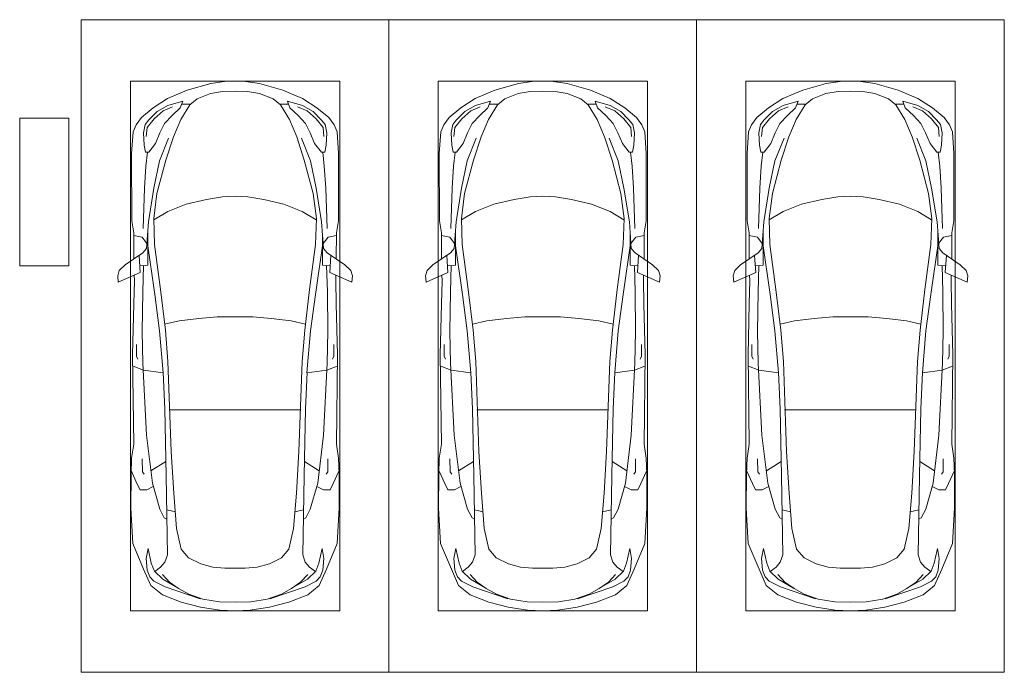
# Model space of a CAD drawing. Header units: millimetres. Extents: x -32229 to 291619, y -13689 to 125138.
# Tile 437 of 565: x 65135 to 73135, y 104350 to 109650. Entities that reach past the tile are written whole.
import ezdxf

# ---------------------------------------------------------------- set-up
doc = ezdxf.new("R2010")
doc.units = ezdxf.units.MM
for name, color, linetype, lineweight in [('A-DETL-GENF-OTLN', 7, 'Continuous', 18), ('C-PRKG-____-OTLN', 7, 'Continuous', 18), ('S-COLS-____-MCUT', 7, 'Continuous', 40)]:
    doc.layers.add(name, color=color, linetype=linetype, lineweight=lineweight)

# ---------------------------------------------------------------- blocks, each defined once
blk = doc.blocks.new('АР_Машиноместо - 5300x2500_С-V37--02 ЭМ')
at = {"layer": 'A-DETL-GENF-OTLN', "color": 253, "lineweight": 13, "true_color": 0xaaaaaa}
for p, q in [((1052.6, -517.5), (861.8, -571.6)), ((1165.1, -503.1), (1052.6, -517.5)), ((1250, -500), (1165.1, -503.1)), ((1250, -500), (1334.9, -503.1)), ((1334.9, -503.1), (1447.4, -517.5)), ((1447.4, -517.5), (1638.2, -571.6)), ((861.8, -571.6), (701.8, -640.4)), ((1050.7, -599.4), (941.4, -642.2)), ((1148.8, -583), (1050.7, -599.4)), ((1250, -581.6), (1148.8, -583)), ((1250, -581.6), (1351.2, -583)), ((1351.2, -583), (1449.3, -599.4)), ((1449.3, -599.4), (1558.6, -642.2)), ((1638.2, -571.6), (1798.2, -640.4)), ((584.4, -714.6), (489, -795.6)), ((701.8, -640.4), (584.4, -714.6)), ((703.5, -696.4), (616.5, -746.4)), ((824.6, -660.9), (703.5, -696.4)), ((737.5, -778.3), (804.5, -715.7)), ((804.5, -715.7), (824.6, -660.9)), ((881.5, -691.6), (809.1, -809.4)), ((888.4, -685.9), (815.2, -686.6)), ((941.4, -642.2), (881.5, -691.6)), ((1558.6, -642.2), (1618.5, -691.6)), ((1611.6, -685.9), (1684.8, -686.6)), ((1618.5, -691.6), (1690.9, -809.4)), ((1695.5, -715.7), (1675.4, -660.9)), ((1675.4, -660.9), (1796.5, -696.4)), ((1762.5, -778.3), (1695.5, -715.7)), ((1796.5, -696.4), (1883.5, -746.4)), ((1798.2, -640.4), (1915.6, -714.6)), ((1915.6, -714.6), (2011, -795.6)), ((489, -795.6), (445.9, -853.1)), ((616.5, -746.4), (550, -812.3)), ((677.4, -843.7), (737.5, -778.3)), ((1822.6, -843.7), (1762.5, -778.3)), ((1883.5, -746.4), (1950, -812.3)), ((2011, -795.6), (2054.1, -853.1)), ((445.9, -853.1), (420.9, -910.7)), ((519.1, -851.5), (505.7, -920)), ((550, -812.3), (519.1, -851.5)), ((639.1, -920), (677.4, -843.7)), ((809.1, -809.4), (749.2, -950.3)), ((1690.9, -809.4), (1750.8, -950.3)), ((1860.9, -920), (1822.6, -843.7)), ((1950, -812.3), (1980.9, -851.5)), ((1980.9, -851.5), (1994.3, -920)), ((2054.1, -853.1), (2079.1, -910.7)), ((420.9, -910.7), (409.5, -1087)), ((505.7, -920), (510.2, -1018.7)), ((603.4, -1004.8), (639.1, -920)), ((749.2, -950.3), (687.4, -1141)), ((1750.8, -950.3), (1812.6, -1141)), ((1896.6, -1004.8), (1860.9, -920)), ((1994.3, -920), (1989.8, -1018.7)), ((2079.1, -910.7), (2090.5, -1087)), ((510.2, -1018.7), (521.5, -1074.5)), ((548.5, -1076.2), (603.4, -1004.8)), ((1951.5, -1076.2), (1896.6, -1004.8)), ((1989.8, -1018.7), (1978.5, -1074.5)), ((409.5, -1087), (410.6, -1634.2)), ((521.5, -1074.5), (548.5, -1076.2)), ((1978.5, -1074.5), (1951.5, -1076.2)), ((2090.5, -1087), (2089.4, -1634.2)), ((687.4, -1141), (615.4, -1410.3)), ((1812.6, -1141), (1884.6, -1410.3)), ((615.4, -1410.3), (589.4, -1615.5)), ((1016.6, -1459.9), (1146.9, -1439.4)), ((1146.9, -1439.4), (1250, -1434.1)), ((1353.1, -1439.4), (1250, -1434.1)), ((1483.4, -1459.9), (1353.1, -1439.4)), ((1884.6, -1410.3), (1910.6, -1615.5)), ((703.6, -1557.1), (852.8, -1499)), ((852.8, -1499), (1016.6, -1459.9)), ((1647.2, -1499), (1483.4, -1459.9)), ((1796.4, -1557.1), (1647.2, -1499)), ((590.4, -1624.3), (703.6, -1557.1)), ((1909.6, -1624.3), (1796.4, -1557.1)), ((410.6, -1634.2), (426.5, -1730.9)), ((546.5, -1642.6), (530.6, -1857.6)), ((589.4, -1615.5), (595.8, -1824.8)), ((1910.6, -1615.5), (1904.2, -1824.8)), ((1953.5, -1642.6), (1969.4, -1857.6)), ((2089.4, -1634.2), (2073.5, -1730.9)), ((426.5, -1730.9), (427.5, -1943)), ((495, -1765.3), (426.6, -1753.4)), ((540.9, -1993.7), (539.8, -1733.1)), ((1959.1, -1993.7), (1960.2, -1733.1)), ((2005, -1765.3), (2073.4, -1753.4)), ((2073.5, -1730.9), (2072.5, -1943)), ((533.6, -1816.8), (495, -1765.3)), ((597, -2231), (535, -1798.3)), ((595.8, -1824.8), (644.6, -2191.8)), ((1904.2, -1824.8), (1855.4, -2191.8)), ((1903, -2231), (1965, -1798.3)), ((1966.4, -1816.8), (2005, -1765.3)), ((500.6, -1894.5), (357.8, -1990.1)), ((479.9, -2052.9), (471, -1914.3)), ((530.6, -1857.6), (500.6, -1894.5)), ((1969.4, -1857.6), (1999.4, -1894.5)), ((1999.4, -1894.5), (2142.2, -1990.1)), ((2020.1, -2052.9), (2029, -1914.3)), ((357.8, -1990.1), (309.5, -2036.1)), ((540.9, -1993.7), (476.3, -1997.9)), ((505.9, -1996), (500, -2210.1)), ((1959.1, -1993.7), (2023.7, -1997.9)), ((1994.1, -1996), (2000, -2210.1)), ((2142.2, -1990.1), (2190.5, -2036.1)), ((309.5, -2036.1), (296.8, -2079.9)), ((296.8, -2079.9), (301.4, -2130.5)), ((301.4, -2130.5), (479.9, -2052.9)), ((432.3, -2119.9), (430.7, -2073.9)), ((2198.6, -2130.5), (2020.1, -2052.9)), ((2067.7, -2119.9), (2069.3, -2073.9)), ((2190.5, -2036.1), (2203.2, -2079.9)), ((2203.2, -2079.9), (2198.6, -2130.5)), ((428.2, -2308.5), (432.3, -2119.9)), ((2071.8, -2308.5), (2067.7, -2119.9)), ((500, -2210.1), (495.7, -2532.3)), ((636.6, -2526.5), (597, -2231)), ((644.6, -2191.8), (684.2, -2522.3)), ((1855.4, -2191.8), (1815.8, -2522.3)), ((1863.4, -2526.5), (1903, -2231)), ((2000, -2210.1), (2004.3, -2532.3)), ((417.5, -2723), (428.2, -2308.5)), ((2082.5, -2723), (2071.8, -2308.5)), ((495.7, -2532.3), (501.4, -2789.7)), ((636.6, -2526.5), (665.8, -2867.4)), ((684.2, -2522.3), (704.9, -2775.5)), ((1815.8, -2522.3), (1795.1, -2775.5)), ((1863.4, -2526.5), (1834.2, -2867.4)), ((2004.3, -2532.3), (1998.6, -2789.7)), ((447.8, -2638.7), (447.8, -2733.7)), ((2052.2, -2638.7), (2052.2, -2733.7)), ((426.5, -3446.8), (417.5, -2723)), ((447.8, -2733.7), (459.7, -2756.2)), ((501.4, -2789.7), (530.9, -3374.8)), ((704.9, -2775.5), (731.2, -3507.6)), ((1795.1, -2775.5), (1768.8, -3507.6)), ((1998.6, -2789.7), (1969.1, -3374.8)), ((2052.2, -2733.7), (2040.3, -2756.2)), ((2073.5, -3446.8), (2082.5, -2723)), ((505.1, -2846.9), (420.9, -2813.3)), ((665.8, -2867.4), (505.1, -2846.9)), ((665.6, -2864.6), (678.7, -3159.5)), ((1834.4, -2864.6), (1821.3, -3159.5)), ((1834.2, -2867.4), (1994.9, -2846.9)), ((1994.9, -2846.9), (2079.1, -2813.3)), ((678.7, -3159.5), (689.3, -3705.5)), ((1821.3, -3159.5), (1810.7, -3705.5)), ((530.9, -3374.8), (578.7, -3762.9)), ((1969.1, -3374.8), (1921.3, -3762.9)), ((409.5, -3560), (426.5, -3446.8)), ((731.2, -3507.6), (752.2, -3845.6)), ((1768.8, -3507.6), (1747.8, -3845.6)), ((2090.5, -3560), (2073.5, -3446.8)), ((405.6, -3688.5), (409.5, -3560)), ((495.5, -3566.1), (496.8, -3671.6)), ((687.1, -3588.8), (566.5, -3663.9)), ((1812.9, -3588.8), (1933.5, -3663.9)), ((2004.5, -3566.1), (2003.2, -3671.6)), ((2094.4, -3688.5), (2090.5, -3560)), ((408.2, -3667), (453.1, -3766.3)), ((496.8, -3671.6), (510.1, -3691.5)), ((2003.2, -3671.6), (1989.9, -3691.5)), ((2091.8, -3667), (2046.9, -3766.3)), ((403.4, -3968), (405.6, -3688.5)), ((689.3, -3705.5), (699.7, -4345.5)), ((1810.7, -3705.5), (1800.3, -4345.5)), ((2096.6, -3968), (2094.4, -3688.5)), ((453.1, -3766.3), (478.4, -3819.3)), ((478.4, -3819.3), (532.5, -3818.1)), ((532.5, -3818.1), (585.5, -3790.5)), ((578.7, -3762.9), (638.7, -3975.4)), ((1921.3, -3762.9), (1861.3, -3975.4)), ((1967.5, -3818.1), (1914.5, -3790.5)), ((2021.6, -3819.3), (1967.5, -3818.1)), ((2046.9, -3766.3), (2021.6, -3819.3)), ((752.2, -3845.6), (774.4, -4132.9)), ((1747.8, -3845.6), (1725.6, -4132.9)), ((419.6, -4254.2), (403.4, -3968)), ((638.7, -3975.4), (675.2, -4045.5)), ((1861.3, -3975.4), (1824.8, -4045.5)), ((2080.4, -4254.2), (2096.6, -3968)), ((675.2, -4045.5), (694.6, -4057.6)), ((1824.8, -4045.5), (1805.4, -4057.6)), ((774.4, -4132.9), (812.5, -4298.9)), ((1725.6, -4132.9), (1687.5, -4298.9)), ((507.1, -4462.6), (419.6, -4254.2)), ((543.7, -4295.1), (528.4, -4374.7)), ((569.5, -4413.1), (543.7, -4295.1)), ((812.5, -4298.9), (872.7, -4370.2)), ((1687.5, -4298.9), (1627.3, -4370.2)), ((1930.5, -4413.1), (1956.3, -4295.1)), ((1956.3, -4295.1), (1971.6, -4374.7)), ((1992.9, -4462.6), (2080.4, -4254.2)), ((528.4, -4374.7), (536.4, -4471.4)), ((699.7, -4345.5), (679.6, -4406.3)), ((872.7, -4370.2), (970.5, -4419.3)), ((1627.3, -4370.2), (1529.5, -4419.3)), ((1800.3, -4345.5), (1820.4, -4406.3)), ((1971.6, -4374.7), (1963.6, -4471.4)), ((565.9, -4595.1), (507.1, -4462.6)), ((536.4, -4471.4), (557.5, -4525.7)), ((594.6, -4479.3), (569.5, -4413.1)), ((661.8, -4543.1), (594.6, -4479.3)), ((645, -4445.5), (597.3, -4481.4)), ((679.6, -4406.3), (645, -4445.5)), ((970.5, -4419.3), (1069.6, -4447.3)), ((1069.6, -4447.3), (1167.1, -4453.2)), ((1167.1, -4453.2), (1250, -4453.9)), ((1332.9, -4453.2), (1250, -4453.9)), ((1430.4, -4447.3), (1332.9, -4453.2)), ((1529.5, -4419.3), (1430.4, -4447.3)), ((1820.4, -4406.3), (1855, -4445.5)), ((1838.2, -4543.1), (1905.4, -4479.3)), ((1855, -4445.5), (1902.7, -4481.4)), ((1905.4, -4479.3), (1930.5, -4413.1)), ((1934.1, -4595.1), (1992.9, -4462.6)), ((1963.6, -4471.4), (1942.5, -4525.7)), ((557.5, -4525.7), (590.7, -4560.1)), ((717.1, -4568.9), (659.6, -4505.3)), ((788.5, -4617.7), (661.8, -4543.1)), ((1711.5, -4617.7), (1838.2, -4543.1)), ((1782.9, -4568.9), (1840.4, -4505.3)), ((1942.5, -4525.7), (1909.3, -4560.1)), ((659.1, -4669.9), (565.9, -4595.1)), ((590.7, -4560.1), (680.7, -4606.5)), ((680.7, -4606.5), (967, -4703.6)), ((791.3, -4619.7), (717.1, -4568.9)), ((873.9, -4665.1), (791.3, -4619.7)), ((1819.3, -4606.5), (1533, -4703.6)), ((1626.1, -4665.1), (1708.7, -4619.7)), ((1708.7, -4619.7), (1782.9, -4568.9)), ((1909.3, -4560.1), (1819.3, -4606.5)), ((1840.9, -4669.9), (1934.1, -4595.1)), ((812.7, -4729.4), (659.1, -4669.9)), ((988.2, -4706.7), (873.9, -4665.1)), ((1122.2, -4726.4), (988.2, -4706.7)), ((1377.8, -4726.4), (1511.8, -4706.7)), ((1511.8, -4706.7), (1626.1, -4665.1)), ((1687.3, -4729.4), (1840.9, -4669.9)), ((970.2, -4771.8), (812.7, -4729.4)), ((1126.4, -4794.1), (970.2, -4771.8)), ((1250, -4731.7), (1122.2, -4726.4)), ((1250, -4800), (1126.4, -4794.1)), ((1250, -4731.7), (1377.8, -4726.4)), ((1250, -4800), (1373.6, -4794.1)), ((1373.6, -4794.1), (1529.8, -4771.8)), ((1529.8, -4771.8), (1687.3, -4729.4))]:
    blk.add_line(p, q, dxfattribs=at)
at = {"layer": 'A-DETL-GENF-OTLN', "color": 254, "lineweight": 13, "true_color": 0xd4d4d4}
for p, q in [((742.6, -707.8), (664.7, -739.9)), ((1757.4, -707.8), (1835.3, -739.9)), ((664.7, -739.9), (591.7, -805)), ((1835.3, -739.9), (1908.3, -805)), ((534.5, -874.4), (528.1, -949.5)), ((591.7, -805), (534.5, -874.4)), ((1908.3, -805), (1965.5, -874.4)), ((1965.5, -874.4), (1971.9, -949.5)), ((710.2, -962.8), (636.7, -1146)), ((1789.8, -962.8), (1863.3, -1146)), ((537.4, -1076.1), (524.9, -1188.6)), ((1962.6, -1076.1), (1975.1, -1188.6)), ((524.9, -1188.6), (513.9, -1368.9)), ((636.7, -1146), (590.3, -1367.8)), ((1863.3, -1146), (1909.7, -1367.8)), ((1975.1, -1188.6), (1986.1, -1368.9)), ((513.9, -1368.9), (502.3, -1696.3)), ((590.3, -1367.8), (546.5, -1642.6)), ((1909.7, -1367.8), (1953.5, -1642.6)), ((1986.1, -1368.9), (1997.7, -1696.3)), ((677.9, -2473), (794.6, -2446)), ((794.6, -2446), (955.7, -2426.8)), ((955.7, -2426.8), (1105.5, -2413.7)), ((1105.5, -2413.7), (1250, -2412.9)), ((1394.5, -2413.7), (1250, -2412.9)), ((1544.3, -2426.8), (1394.5, -2413.7)), ((1705.4, -2446), (1544.3, -2426.8)), ((1822.1, -2473), (1705.4, -2446)), ((715.1, -3168.3), (1250, -3167.3)), ((1784.9, -3168.3), (1250, -3167.3)), ((694.6, -3980.4), (765.1, -3996.8)), ((1805.4, -3980.4), (1734.9, -3996.8))]:
    blk.add_line(p, q, dxfattribs=at)
at = {"layer": 'C-PRKG-____-OTLN', "color": 253, "lineweight": 13, "true_color": 0xaaaaaa}
for p, q in [((2500, 0), (0, 0)), ((0, 0), (0, -5300)), ((2500, 0), (2500, -5300)), ((400, -500), (400, -4800)), ((400, -500), (2100, -500)), ((2100, -500), (2100, -4800)), ((400, -4800), (2100, -4800)), ((2500, -5300), (0, -5300))]:
    blk.add_line(p, q, dxfattribs=at)
blk = doc.blocks.new('АР_Машиноместо - 5300x2500_С-V38--02 ЭМ')
at = {"layer": 'A-DETL-GENF-OTLN', "color": 253, "lineweight": 13, "true_color": 0xaaaaaa}
for p, q in [((812.7, 4729.4), (659.1, 4669.9)), ((970.2, 4771.8), (812.7, 4729.4)), ((1126.4, 4794.1), (970.2, 4771.8)), ((1122.2, 4726.4), (988.2, 4706.7)), ((1250, 4731.7), (1122.2, 4726.4)), ((1250, 4800), (1126.4, 4794.1)), ((1250, 4800), (1373.6, 4794.1)), ((1250, 4731.7), (1377.8, 4726.4)), ((1373.6, 4794.1), (1529.8, 4771.8)), ((1377.8, 4726.4), (1511.8, 4706.7)), ((1529.8, 4771.8), (1687.3, 4729.4)), ((1687.3, 4729.4), (1840.9, 4669.9)), ((659.1, 4669.9), (565.9, 4595.1)), ((680.7, 4606.5), (967, 4703.6)), ((873.9, 4665.1), (791.3, 4619.7)), ((988.2, 4706.7), (873.9, 4665.1)), ((1511.8, 4706.7), (1626.1, 4665.1)), ((1819.3, 4606.5), (1533, 4703.6)), ((1626.1, 4665.1), (1708.7, 4619.7)), ((1840.9, 4669.9), (1934.1, 4595.1)), ((565.9, 4595.1), (507.1, 4462.6)), ((557.5, 4525.7), (590.7, 4560.1)), ((590.7, 4560.1), (680.7, 4606.5)), ((717.1, 4568.9), (659.6, 4505.3)), ((788.5, 4617.7), (661.8, 4543.1)), ((791.3, 4619.7), (717.1, 4568.9)), ((1708.7, 4619.7), (1782.9, 4568.9)), ((1711.5, 4617.7), (1838.2, 4543.1)), ((1782.9, 4568.9), (1840.4, 4505.3)), ((1909.3, 4560.1), (1819.3, 4606.5)), ((1942.5, 4525.7), (1909.3, 4560.1)), ((1934.1, 4595.1), (1992.9, 4462.6)), ((536.4, 4471.4), (557.5, 4525.7)), ((661.8, 4543.1), (594.6, 4479.3)), ((645, 4445.5), (597.3, 4481.4)), ((1838.2, 4543.1), (1905.4, 4479.3)), ((1855, 4445.5), (1902.7, 4481.4)), ((1963.6, 4471.4), (1942.5, 4525.7)), ((507.1, 4462.6), (419.6, 4254.2)), ((528.4, 4374.7), (536.4, 4471.4)), ((569.5, 4413.1), (543.7, 4295.1)), ((594.6, 4479.3), (569.5, 4413.1)), ((679.6, 4406.3), (645, 4445.5)), ((699.7, 4345.5), (679.6, 4406.3)), ((872.7, 4370.2), (970.5, 4419.3)), ((970.5, 4419.3), (1069.6, 4447.3)), ((1069.6, 4447.3), (1167.1, 4453.2)), ((1167.1, 4453.2), (1250, 4453.9)), ((1332.9, 4453.2), (1250, 4453.9)), ((1430.4, 4447.3), (1332.9, 4453.2)), ((1529.5, 4419.3), (1430.4, 4447.3)), ((1627.3, 4370.2), (1529.5, 4419.3)), ((1800.3, 4345.5), (1820.4, 4406.3)), ((1820.4, 4406.3), (1855, 4445.5)), ((1905.4, 4479.3), (1930.5, 4413.1)), ((1930.5, 4413.1), (1956.3, 4295.1)), ((1971.6, 4374.7), (1963.6, 4471.4)), ((1992.9, 4462.6), (2080.4, 4254.2)), ((543.7, 4295.1), (528.4, 4374.7)), ((689.3, 3705.5), (699.7, 4345.5)), ((812.5, 4298.9), (872.7, 4370.2)), ((1687.5, 4298.9), (1627.3, 4370.2)), ((1810.7, 3705.5), (1800.3, 4345.5)), ((1956.3, 4295.1), (1971.6, 4374.7)), ((419.6, 4254.2), (403.4, 3968)), ((774.4, 4132.9), (812.5, 4298.9)), ((1725.6, 4132.9), (1687.5, 4298.9)), ((2080.4, 4254.2), (2096.6, 3968)), ((752.2, 3845.6), (774.4, 4132.9)), ((1747.8, 3845.6), (1725.6, 4132.9)), ((638.7, 3975.4), (675.2, 4045.5)), ((675.2, 4045.5), (694.6, 4057.6)), ((1824.8, 4045.5), (1805.4, 4057.6)), ((1861.3, 3975.4), (1824.8, 4045.5)), ((403.4, 3968), (405.6, 3688.5)), ((578.7, 3762.9), (638.7, 3975.4)), ((1921.3, 3762.9), (1861.3, 3975.4)), ((2096.6, 3968), (2094.4, 3688.5)), ((731.2, 3507.6), (752.2, 3845.6)), ((1768.8, 3507.6), (1747.8, 3845.6)), ((408.2, 3667), (453.1, 3766.3)), ((453.1, 3766.3), (478.4, 3819.3)), ((478.4, 3819.3), (532.5, 3818.1)), ((530.9, 3374.8), (578.7, 3762.9)), ((532.5, 3818.1), (585.5, 3790.5)), ((1967.5, 3818.1), (1914.5, 3790.5)), ((1969.1, 3374.8), (1921.3, 3762.9)), ((2021.6, 3819.3), (1967.5, 3818.1)), ((2046.9, 3766.3), (2021.6, 3819.3)), ((2091.8, 3667), (2046.9, 3766.3)), ((405.6, 3688.5), (409.5, 3560)), ((496.8, 3671.6), (510.1, 3691.5)), ((678.7, 3159.5), (689.3, 3705.5)), ((1821.3, 3159.5), (1810.7, 3705.5)), ((2003.2, 3671.6), (1989.9, 3691.5)), ((2094.4, 3688.5), (2090.5, 3560)), ((495.5, 3566.1), (496.8, 3671.6)), ((687.1, 3588.8), (566.5, 3663.9)), ((1812.9, 3588.8), (1933.5, 3663.9)), ((2004.5, 3566.1), (2003.2, 3671.6)), ((409.5, 3560), (426.5, 3446.8)), ((2090.5, 3560), (2073.5, 3446.8)), ((426.5, 3446.8), (417.5, 2723)), ((704.9, 2775.5), (731.2, 3507.6)), ((1795.1, 2775.5), (1768.8, 3507.6)), ((2073.5, 3446.8), (2082.5, 2723)), ((501.4, 2789.7), (530.9, 3374.8)), ((1998.6, 2789.7), (1969.1, 3374.8)), ((665.6, 2864.6), (678.7, 3159.5)), ((1834.4, 2864.6), (1821.3, 3159.5)), ((505.1, 2846.9), (420.9, 2813.3)), ((665.8, 2867.4), (505.1, 2846.9)), ((636.6, 2526.5), (665.8, 2867.4)), ((1834.2, 2867.4), (1994.9, 2846.9)), ((1863.4, 2526.5), (1834.2, 2867.4)), ((1994.9, 2846.9), (2079.1, 2813.3)), ((417.5, 2723), (428.2, 2308.5)), ((447.8, 2733.7), (459.7, 2756.2)), ((447.8, 2638.7), (447.8, 2733.7)), ((495.7, 2532.3), (501.4, 2789.7)), ((684.2, 2522.3), (704.9, 2775.5)), ((1815.8, 2522.3), (1795.1, 2775.5)), ((2004.3, 2532.3), (1998.6, 2789.7)), ((2052.2, 2733.7), (2040.3, 2756.2)), ((2052.2, 2638.7), (2052.2, 2733.7)), ((2082.5, 2723), (2071.8, 2308.5)), ((500, 2210.1), (495.7, 2532.3)), ((636.6, 2526.5), (597, 2231)), ((644.6, 2191.8), (684.2, 2522.3)), ((1855.4, 2191.8), (1815.8, 2522.3)), ((1863.4, 2526.5), (1903, 2231)), ((2000, 2210.1), (2004.3, 2532.3)), ((428.2, 2308.5), (432.3, 2119.9)), ((2071.8, 2308.5), (2067.7, 2119.9)), ((505.9, 1996), (500, 2210.1)), ((597, 2231), (535, 1798.3)), ((595.8, 1824.8), (644.6, 2191.8)), ((1904.2, 1824.8), (1855.4, 2191.8)), ((1903, 2231), (1965, 1798.3)), ((1994.1, 1996), (2000, 2210.1)), ((296.8, 2079.9), (301.4, 2130.5)), ((301.4, 2130.5), (479.9, 2052.9)), ((432.3, 2119.9), (430.7, 2073.9)), ((2198.6, 2130.5), (2020.1, 2052.9)), ((2067.7, 2119.9), (2069.3, 2073.9)), ((2203.2, 2079.9), (2198.6, 2130.5)), ((309.5, 2036.1), (296.8, 2079.9)), ((357.8, 1990.1), (309.5, 2036.1)), ((479.9, 2052.9), (471, 1914.3)), ((2020.1, 2052.9), (2029, 1914.3)), ((2142.2, 1990.1), (2190.5, 2036.1)), ((2190.5, 2036.1), (2203.2, 2079.9)), ((500.6, 1894.5), (357.8, 1990.1)), ((426.5, 1730.9), (427.5, 1943)), ((540.9, 1993.7), (476.3, 1997.9)), ((540.9, 1993.7), (539.8, 1733.1)), ((1959.1, 1993.7), (2023.7, 1997.9)), ((1959.1, 1993.7), (1960.2, 1733.1)), ((1999.4, 1894.5), (2142.2, 1990.1)), ((2073.5, 1730.9), (2072.5, 1943)), ((530.6, 1857.6), (500.6, 1894.5)), ((546.5, 1642.6), (530.6, 1857.6)), ((1953.5, 1642.6), (1969.4, 1857.6)), ((1969.4, 1857.6), (1999.4, 1894.5)), ((495, 1765.3), (426.6, 1753.4)), ((533.6, 1816.8), (495, 1765.3)), ((589.4, 1615.5), (595.8, 1824.8)), ((1910.6, 1615.5), (1904.2, 1824.8)), ((1966.4, 1816.8), (2005, 1765.3)), ((2005, 1765.3), (2073.4, 1753.4)), ((410.6, 1634.2), (426.5, 1730.9)), ((2089.4, 1634.2), (2073.5, 1730.9)), ((409.5, 1087), (410.6, 1634.2)), ((615.4, 1410.3), (589.4, 1615.5)), ((590.4, 1624.3), (703.6, 1557.1)), ((1909.6, 1624.3), (1796.4, 1557.1)), ((1884.6, 1410.3), (1910.6, 1615.5)), ((2090.5, 1087), (2089.4, 1634.2)), ((703.6, 1557.1), (852.8, 1499)), ((1796.4, 1557.1), (1647.2, 1499)), ((852.8, 1499), (1016.6, 1459.9)), ((1016.6, 1459.9), (1146.9, 1439.4)), ((1483.4, 1459.9), (1353.1, 1439.4)), ((1647.2, 1499), (1483.4, 1459.9)), ((687.4, 1141), (615.4, 1410.3)), ((1146.9, 1439.4), (1250, 1434.1)), ((1353.1, 1439.4), (1250, 1434.1)), ((1812.6, 1141), (1884.6, 1410.3)), ((749.2, 950.3), (687.4, 1141)), ((1750.8, 950.3), (1812.6, 1141)), ((420.9, 910.7), (409.5, 1087)), ((510.2, 1018.7), (521.5, 1074.5)), ((521.5, 1074.5), (548.5, 1076.2)), ((548.5, 1076.2), (603.4, 1004.8)), ((1951.5, 1076.2), (1896.6, 1004.8)), ((1978.5, 1074.5), (1951.5, 1076.2)), ((1989.8, 1018.7), (1978.5, 1074.5)), ((2079.1, 910.7), (2090.5, 1087)), ((505.7, 920), (510.2, 1018.7)), ((603.4, 1004.8), (639.1, 920)), ((1896.6, 1004.8), (1860.9, 920)), ((1994.3, 920), (1989.8, 1018.7)), ((445.9, 853.1), (420.9, 910.7)), ((519.1, 851.5), (505.7, 920)), ((639.1, 920), (677.4, 843.7)), ((809.1, 809.4), (749.2, 950.3)), ((1690.9, 809.4), (1750.8, 950.3)), ((1860.9, 920), (1822.6, 843.7)), ((1980.9, 851.5), (1994.3, 920)), ((2054.1, 853.1), (2079.1, 910.7)), ((489, 795.6), (445.9, 853.1)), ((550, 812.3), (519.1, 851.5)), ((616.5, 746.4), (550, 812.3)), ((677.4, 843.7), (737.5, 778.3)), ((881.5, 691.6), (809.1, 809.4)), ((1618.5, 691.6), (1690.9, 809.4)), ((1822.6, 843.7), (1762.5, 778.3)), ((1883.5, 746.4), (1950, 812.3)), ((1950, 812.3), (1980.9, 851.5)), ((2011, 795.6), (2054.1, 853.1)), ((584.4, 714.6), (489, 795.6)), ((703.5, 696.4), (616.5, 746.4)), ((737.5, 778.3), (804.5, 715.7)), ((1762.5, 778.3), (1695.5, 715.7)), ((1796.5, 696.4), (1883.5, 746.4)), ((1915.6, 714.6), (2011, 795.6)), ((701.8, 640.4), (584.4, 714.6)), ((861.8, 571.6), (701.8, 640.4)), ((824.6, 660.9), (703.5, 696.4)), ((804.5, 715.7), (824.6, 660.9)), ((888.4, 685.9), (815.2, 686.6)), ((941.4, 642.2), (881.5, 691.6)), ((1050.7, 599.4), (941.4, 642.2)), ((1449.3, 599.4), (1558.6, 642.2)), ((1558.6, 642.2), (1618.5, 691.6)), ((1611.6, 685.9), (1684.8, 686.6)), ((1638.2, 571.6), (1798.2, 640.4)), ((1695.5, 715.7), (1675.4, 660.9)), ((1675.4, 660.9), (1796.5, 696.4)), ((1798.2, 640.4), (1915.6, 714.6)), ((1052.6, 517.5), (861.8, 571.6)), ((1148.8, 583), (1050.7, 599.4)), ((1250, 581.6), (1148.8, 583)), ((1250, 581.6), (1351.2, 583)), ((1351.2, 583), (1449.3, 599.4)), ((1447.4, 517.5), (1638.2, 571.6)), ((1165.1, 503.1), (1052.6, 517.5)), ((1250, 500), (1165.1, 503.1)), ((1250, 500), (1334.9, 503.1)), ((1334.9, 503.1), (1447.4, 517.5))]:
    blk.add_line(p, q, dxfattribs=at)
at = {"layer": 'A-DETL-GENF-OTLN', "color": 254, "lineweight": 13, "true_color": 0xd4d4d4}
for p, q in [((694.6, 3980.4), (765.1, 3996.8)), ((1805.4, 3980.4), (1734.9, 3996.8)), ((715.1, 3168.3), (1250, 3167.3)), ((1784.9, 3168.3), (1250, 3167.3)), ((677.9, 2473), (794.6, 2446)), ((794.6, 2446), (955.7, 2426.8)), ((955.7, 2426.8), (1105.5, 2413.7)), ((1105.5, 2413.7), (1250, 2412.9)), ((1394.5, 2413.7), (1250, 2412.9)), ((1544.3, 2426.8), (1394.5, 2413.7)), ((1705.4, 2446), (1544.3, 2426.8)), ((1822.1, 2473), (1705.4, 2446)), ((513.9, 1368.9), (502.3, 1696.3)), ((1986.1, 1368.9), (1997.7, 1696.3)), ((590.3, 1367.8), (546.5, 1642.6)), ((1909.7, 1367.8), (1953.5, 1642.6)), ((524.9, 1188.6), (513.9, 1368.9)), ((636.7, 1146), (590.3, 1367.8)), ((1863.3, 1146), (1909.7, 1367.8)), ((1975.1, 1188.6), (1986.1, 1368.9)), ((537.4, 1076.1), (524.9, 1188.6)), ((710.2, 962.8), (636.7, 1146)), ((1789.8, 962.8), (1863.3, 1146)), ((1962.6, 1076.1), (1975.1, 1188.6)), ((534.5, 874.4), (528.1, 949.5)), ((1965.5, 874.4), (1971.9, 949.5)), ((591.7, 805), (534.5, 874.4)), ((664.7, 739.9), (591.7, 805)), ((1835.3, 739.9), (1908.3, 805)), ((1908.3, 805), (1965.5, 874.4)), ((742.6, 707.8), (664.7, 739.9)), ((1757.4, 707.8), (1835.3, 739.9))]:
    blk.add_line(p, q, dxfattribs=at)
at = {"layer": 'C-PRKG-____-OTLN', "color": 253, "lineweight": 13, "true_color": 0xaaaaaa}
for p, q in [((2500, 5300), (0, 5300)), ((0, 0), (0, 5300)), ((2500, 0), (2500, 5300)), ((400, 4800), (2100, 4800)), ((400, 500), (400, 4800)), ((2100, 500), (2100, 4800)), ((400, 500), (2100, 500)), ((2500, 0), (0, 0))]:
    blk.add_line(p, q, dxfattribs=at)
blk = doc.blocks.new('Наметкина 10_РД_АР_П_отсоединено_rvt-1--02 ЭМ')
at = {"layer": 'S-COLS-____-MCUT', "color": 253, "lineweight": 15, "true_color": 0xaaaaaa}
for p, q in [((65535.3, 108850), (65135.3, 108850)), ((65135.3, 108850), (65135.3, 107650)), ((65535.3, 107650), (65535.3, 108850)), ((65135.3, 107650), (65535.3, 107650))]:
    blk.add_line(p, q, dxfattribs=at)
at = {"layer": 'C-PRKG-____-OTLN', "color": 253, "lineweight": 13, "true_color": 0xaaaaaa, "rotation": 180}
for p in [(68135.3, 109650), (73135.3, 109650)]:
    blk.add_blockref('АР_Машиноместо - 5300x2500_С-V38--02 ЭМ', p, dxfattribs=at)
at = {"layer": 'C-PRKG-____-OTLN', "color": 253, "lineweight": 13, "true_color": 0xaaaaaa}
blk.add_blockref('АР_Машиноместо - 5300x2500_С-V37--02 ЭМ', (68135.3, 109650), dxfattribs=at)

msp = doc.modelspace()

# ---------------------------------------------------------------- block references
at = {"lineweight": 5}
msp.add_blockref('Наметкина 10_РД_АР_П_отсоединено_rvt-1--02 ЭМ', (0, 0), dxfattribs=at)

doc.saveas('drawing.dxf')
